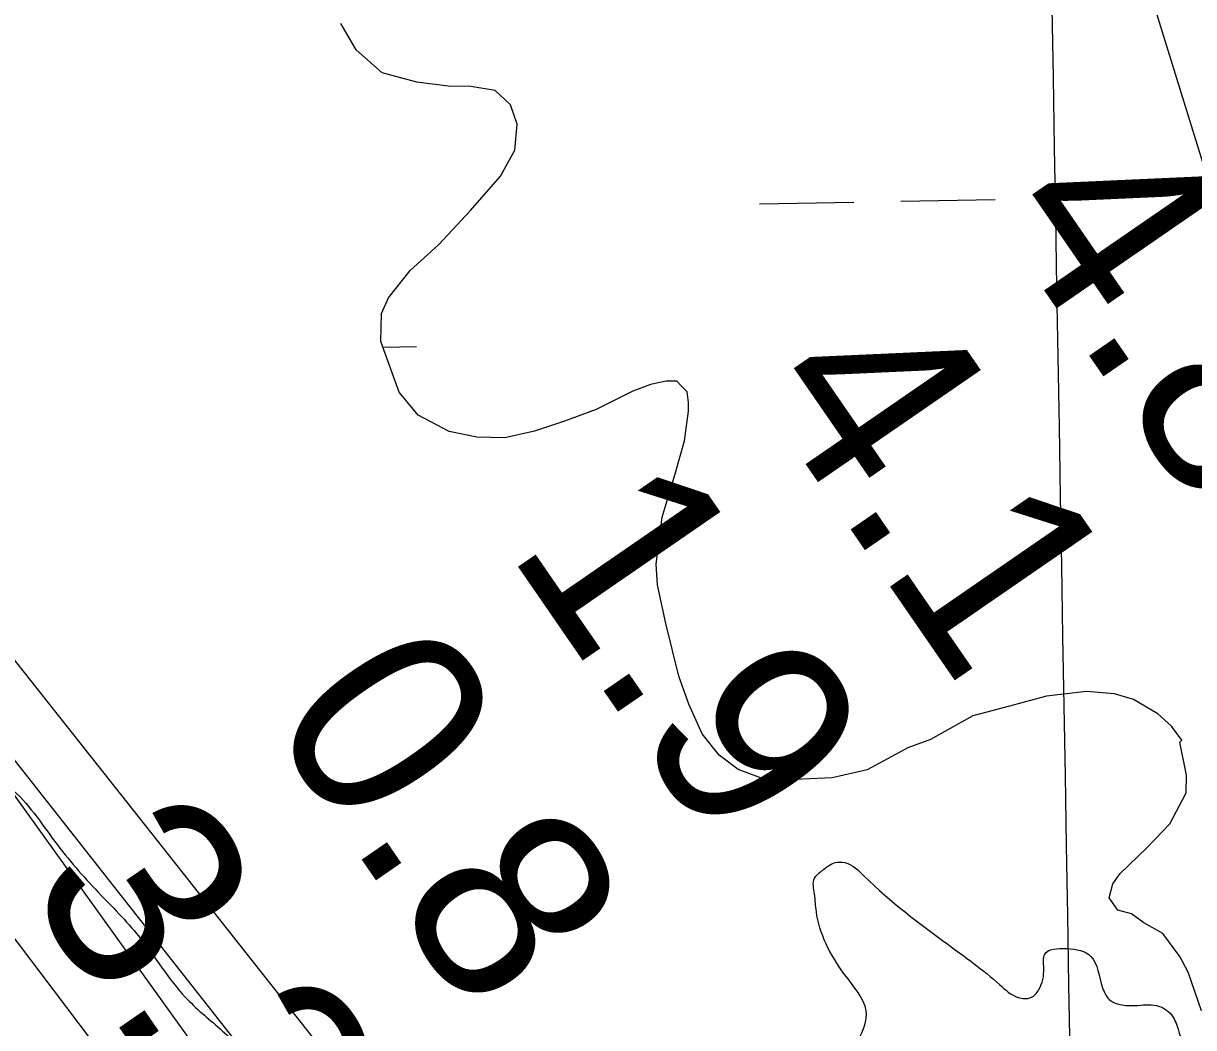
# Model space of a CAD drawing. Extents: x 3892998 to 3931244, y 278583 to 304547.
# Drawn here: x 3907276.5 to 3907673.2, y 299402.6 to 299743.1 of the extents above; entities that cross this region are included whole.
import ezdxf

# ---------------------------------------------------------------- set-up
doc = ezdxf.new("R2010")
doc.units = 0
for name, color, linetype in [('V-GRID-MAJR', 7, 'Continuous'), ('V-RIVR-EDGE', 7, 'Continuous'), ('V-RIVR-JETY', 7, 'Continuous'), ('V-RIVR-RANG', 7, 'Continuous'), ('V-TOPO-MINR', 7, 'Continuous'), ('V-TOPO-WATR', 7, 'Continuous'), ('V-WETL-SWMP', 7, 'Continuous')]:
    doc.layers.add(name, color=color, linetype=linetype)

msp = doc.modelspace()

# ---------------------------------------------------------------- linework, layer by layer
at = {"layer": 'V-GRID-MAJR'}
msp.add_spline([(3907892.171, 284199.19), (3907788.208, 290256.049), (3907684.191, 296315.993), (3907580.176, 302375.93), (3907580.123, 302379.01900000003)], degree=3, dxfattribs=at)
at = {"layer": 'V-RIVR-EDGE'}
msp.add_spline([(3905881.273634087, 301307.9157032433), (3905886.578547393, 301301.5844102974), (3905888.5737484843, 301301.57947673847), (3905898.222976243, 301303.8833658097), (3905910.2089834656, 301309.8393677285), (3905913.540896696, 301312.4914132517), (3905913.548297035, 301315.4842148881), (3905908.901050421, 301318.8210616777), (3905896.276288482, 301323.5077767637), (3905888.967951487, 301326.51866811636), (3905887.3176178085, 301331.51078214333), (3905887.0007072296, 301337.8297411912), (3905889.6749537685, 301343.47623287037), (3905890.0157098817, 301346.80074576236), (3905889.696332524, 301352.12210426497), (3905879.112818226, 301375.4257626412), (3905875.4911289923, 301390.0662821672), (3905875.5190858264, 301401.3724216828), (3905877.546355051, 301414.33629521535), (3905879.655027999, 301460.2209867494), (3905876.4078075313, 301491.81989328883), (3905869.8130508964, 301514.44861751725), (3905857.9068028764, 301540.7483665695), (3905843.6563750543, 301560.4032011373), (3905808.5007378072, 301598.0666478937), (3905805.523559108, 301604.3921850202), (3905804.8782263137, 301612.37463390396), (3905806.233028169, 301622.3473503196), (3905808.5681631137, 301625.3343961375), (3905812.2276763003, 301625.9904183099), (3905814.8640988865, 301616.34036829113), (3905817.504632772, 301608.3529858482), (3905823.1420795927, 301602.02087064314), (3905832.0982834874, 301593.02026471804), (3905838.407375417, 301589.34677311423), (3905843.7106442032, 301582.3504131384), (3905850.3350021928, 301571.69289545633), (3905856.6416273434, 301567.0218033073), (3905862.9490747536, 301562.68324467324), (3905868.579943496, 301553.6908613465), (3905884.459326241, 301520.3980413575), (3905896.3762636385, 301498.4212280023), (3905907.3030008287, 301479.439683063), (3905910.6209356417, 301476.4386588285), (3905915.609760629, 301476.75885844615), (3905917.6164733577, 301481.4093940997), (3905924.2794775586, 301486.3809516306), (3905932.596926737, 301488.02306271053), (3905943.237176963, 301487.6642168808), (3905957.532006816, 301485.96619213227), (3905972.1552588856, 301482.60467754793), (3905980.4431067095, 301472.2755820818), (3905990.409245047, 301468.260512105), (3905996.3948483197, 301468.24571142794), (3906003.3714740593, 301465.56817585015), (3906007.6870094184, 301462.5646848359), (3906014.3171232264, 301454.2349017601), (3906022.935037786, 301442.90738348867), (3906035.5310206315, 301426.5819953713), (3906045.1366686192, 301411.26160813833), (3906050.4103360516, 301392.29404161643), (3906054.7061371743, 301381.309746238), (3906063.9825406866, 301367.3203153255), (3906071.584764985, 301348.67952649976), (3906074.5216529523, 301326.0598471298), (3906074.799917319, 301304.1118128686), (3906070.716599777, 301266.54539277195), (3906064.346660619, 301245.61140425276), (3906056.65152096, 301226.6759058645), (3906051.974672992, 301218.04154610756), (3906040.322021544, 301212.4172554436), (3906020.33876476, 301199.830317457), (3906010.0228254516, 301196.86300587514), (3905995.071151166, 301201.8880102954), (3905980.139211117, 301214.89381907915), (3905968.866784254, 301228.5556500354), (3905965.2154936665, 301231.22496301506), (3905961.2250914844, 301231.234830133), (3905958.890778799, 301228.5803178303), (3905956.8561092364, 301212.6236426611), (3905957.173019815, 301206.30468361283), (3905962.1388215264, 301197.3139448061), (3905976.3933606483, 301179.3217778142), (3905986.003942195, 301165.9965916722), (3906010.86172985, 301132.68157066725), (3906025.1179134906, 301115.35447070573), (3906036.0586290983, 301102.0259955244), (3906046.340855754, 301091.3594329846), (3906051.9667909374, 301080.37184856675), (3906078.4683341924, 301039.4044454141), (3906101.6757881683, 301011.0815384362), (3906120.23928457, 300987.4256123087), (3906133.8230008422, 300967.1073552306), (3906158.0231218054, 300936.7867803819), (3906167.9777485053, 300928.11624119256), (3906173.633285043, 300929.09986332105), (3906177.9570429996, 300929.42170745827), (3906179.610665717, 300925.7597274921), (3906179.927576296, 300919.4407684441), (3906179.9111310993, 300912.7900981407), (3906183.216732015, 300904.80107117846), (3906191.1646459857, 300891.4799963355), (3906198.779204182, 300877.8272102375), (3906214.6947663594, 300859.1658649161), (3906230.9329949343, 300836.5132951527), (3906271.0363441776, 300782.5433722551), (3906292.5729079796, 300750.8992414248), (3906302.8551346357, 300740.23267888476), (3906314.4526946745, 300723.5772240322), (3906333.6796135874, 300699.25458635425), (3906348.5951084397, 300679.5981072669), (3906352.90406572, 300673.9343481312), (3906364.1986935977, 300669.2509220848), (3906370.5143636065, 300668.23769860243), (3906374.8266099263, 300663.9040735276), (3906376.8086548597, 300658.5786037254), (3906375.7888532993, 300649.60266559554), (3906375.7781639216, 300645.2797298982), (3906384.7245006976, 300632.28872179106), (3906391.362014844, 300626.9517403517), (3906396.6677504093, 300620.9529809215), (3906411.9018003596, 300595.64260981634), (3906425.492916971, 300578.3171543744), (3906447.038525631, 300550.33089221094), (3906467.5865337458, 300522.34709682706), (3906495.7597894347, 300485.0334510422), (3906524.2705121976, 300449.7141840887), (3906543.8209197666, 300421.7328554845), (3906555.4250578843, 300407.73766875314), (3906556.7543696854, 300407.40184619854), (3906561.0797721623, 300408.3887573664), (3906566.7303751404, 300407.3771784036), (3906579.690959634, 300404.0197751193), (3906585.3506074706, 300406.6660648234), (3906595.0319033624, 300421.9387609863), (3906595.04259274, 300426.2616966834), (3906595.0475262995, 300428.2568977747), (3906592.726369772, 300430.92292171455), (3906586.4082329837, 300430.9385446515), (3906579.421740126, 300429.6256780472), (3906574.1110710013, 300433.62923638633), (3906560.551200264, 300463.59096540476), (3906551.9530199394, 300482.8992880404), (3906551.9653538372, 300487.8872907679), (3906556.294867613, 300490.53686951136), (3906560.9577371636, 300493.5181595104), (3906566.628896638, 300500.8199184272), (3906570.958410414, 300503.4694971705), (3906580.2644152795, 300501.4512728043), (3906592.237266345, 300502.08673848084), (3906600.560471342, 300506.056584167), (3906601.900472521, 300510.04369730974), (3906603.8973181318, 300510.703830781), (3906608.221076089, 300511.0256749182), (3906612.88230112, 300513.34189788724), (3906615.5499695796, 300516.32812144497), (3906625.5383089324, 300521.29145637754), (3906651.4866124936, 300525.5502558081), (3906696.726793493, 300531.75656525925), (3906737.979861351, 300539.30287588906), (3906749.293401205, 300542.26772069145), (3906752.286202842, 300542.2603203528), (3906754.270714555, 300537.93245109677), (3906758.256183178, 300535.92738288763), (3906765.5727427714, 300536.2418266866), (3906783.2109974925, 300541.8513166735), (3906807.5032115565, 300548.7744955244), (3906827.477423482, 300557.7035648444), (3906859.125665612, 300580.9027962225), (3906870.443316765, 300585.53030860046), (3906879.08918816, 300585.5089298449), (3906888.392726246, 300582.4931049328), (3906895.3578403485, 300575.16010014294), (3906896.6739959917, 300569.50374134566), (3906896.328306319, 300564.18402736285), (3906893.6581710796, 300560.20020325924), (3906889.321256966, 300554.55782287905), (3906846.666518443, 300518.084385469), (3906817.007721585, 300492.55248592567), (3906808.333071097, 300480.9351916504), (3906801.6338874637, 300461.33215945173), (3906800.591062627, 300443.0452828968), (3906798.573660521, 300434.0718115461), (3906792.5683230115, 300426.1058078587), (3906784.5768292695, 300421.80260639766), (3906768.927197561, 300413.5279147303), (3906761.2616592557, 300406.5636228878), (3906742.918046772, 300384.6616351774), (3906738.5778436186, 300377.6891207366), (3906738.5720878, 300375.3613861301), (3906749.202470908, 300371.0121381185), (3906761.504566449, 300370.31664747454), (3906768.1461918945, 300366.6423336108), (3906767.80790256, 300364.3154212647), (3906763.1507888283, 300363.66186587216), (3906744.851578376, 300359.71668798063), (3906735.5348841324, 300357.4119766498), (3906729.85796884, 300347.7824831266), (3906729.1723453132, 300339.4707897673), (3906724.5144093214, 300338.4847008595), (3906711.215535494, 300339.515191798), (3906700.2295955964, 300334.5543236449), (3906684.5791416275, 300325.9470984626), (3906667.5919755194, 300314.68289419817), (3906660.599726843, 300311.0422929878), (3906654.6116567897, 300310.059493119), (3906650.627832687, 300312.7296283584), (3906649.9726327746, 300316.72167506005), (3906646.3270980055, 300321.7187226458), (3906637.37500541, 300332.3819961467), (3906633.0775597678, 300342.7012244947), (3906632.760649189, 300349.02018354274), (3906635.7633179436, 300353.00318538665), (3906641.1068774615, 300362.300967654), (3906641.119211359, 300367.2889703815), (3906638.469632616, 300371.6184841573), (3906631.491362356, 300373.63095270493), (3906624.1731582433, 300372.65144187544), (3906620.1770002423, 300370.33357438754), (3906617.4986424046, 300363.0244151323), (3906616.1471295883, 300354.3818327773), (3906616.117528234, 300342.41062623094), (3906616.760394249, 300333.430576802), (3906620.4009954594, 300326.4383281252), (3906627.356242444, 300315.1149211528), (3906639.622980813, 300300.12048935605), (3906651.2295857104, 300287.12290317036), (3906659.192300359, 300279.78743160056), (3906664.8264581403, 300272.1251823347), (3906672.441838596, 300258.8049297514), (3906679.4020191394, 300249.4767238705), (3906692.337113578, 300235.81078161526), (3906700.2965391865, 300227.1451759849), (3906712.2266327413, 300210.4888988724), (3906717.188323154, 300199.83549248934), (3906724.4917265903, 300194.8294000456), (3906728.1430171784, 300192.16008706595), (3906738.4170212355, 300178.1681893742), (3906748.6836249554, 300161.18349004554), (3906782.819460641, 300114.5441051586), (3906815.968385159, 300072.2301227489), (3906844.1399963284, 300034.2514099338), (3906875.6352981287, 299995.5994074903), (3906887.567036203, 299979.608197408), (3906925.694918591, 299933.6240124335), (3906951.2218845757, 299901.9700144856), (3906975.422005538, 299871.64943963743), (3907000.9481492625, 299839.66290817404), (3907037.0865863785, 299796.0113913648), (3907068.5835326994, 299758.02445595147), (3907070.238799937, 299755.02754301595), (3907069.564688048, 299751.37131886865), (3907069.5572877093, 299748.3785172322), (3907074.5272007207, 299741.0504460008), (3907088.7825621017, 299723.39081252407), (3907106.3558582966, 299702.73015481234), (3907131.545357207, 299669.08177803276), (3907153.0926103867, 299641.76058289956), (3907174.9699303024, 299613.44096496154), (3907195.5204051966, 299586.45477012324), (3907213.4130787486, 299560.4727539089), (3907232.9717089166, 299535.8167604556), (3907245.8903581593, 299515.500147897), (3907253.850606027, 299507.16707578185), (3907259.818119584, 299499.8365377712), (3907264.4489210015, 299489.84902067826), (3907270.754723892, 299484.84539501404), (3907286.339397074, 299466.849938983), (3907300.9281142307, 299449.5220167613), (3907314.8575201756, 299434.52347366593), (3907332.7575940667, 299411.5342590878), (3907344.7024882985, 299400.8635852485), (3907355.646492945, 299388.8652441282), (3907368.5692534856, 299370.21129914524), (3907378.839968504, 299354.8892673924), (3907384.4700149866, 299345.56435055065), (3907395.7490199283, 299334.5627877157), (3907412.991427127, 299314.5680192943), (3907424.93056554, 299301.5696108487), (3907432.547590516, 299288.91442529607), (3907439.1735930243, 299278.9219746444), (3907449.449241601, 299265.59514398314), (3907461.0583132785, 299253.5951583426), (3907476.3129197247, 299236.59812511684), (3907491.889370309, 299215.27733393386), (3907503.4762409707, 299194.2989433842), (3907522.697404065, 299167.64857109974), (3907526.6787613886, 299163.980835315), (3907535.9831217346, 299161.29754391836), (3907552.6032194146, 299158.59616280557), (3907562.2475136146, 299158.9048507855), (3907568.906406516, 299162.2137407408), (3907577.579412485, 299173.1659679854), (3907582.922972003, 299182.4637502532), (3907598.922404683, 299197.7208234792), (3907617.9146390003, 299212.9704963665), (3907638.5580292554, 299223.5605887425), (3907646.5561010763, 299230.52405832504), (3907649.564525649, 299236.83479477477), (3907650.579393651, 299243.8155318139), (3907650.5884385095, 299247.473400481), (3907648.9331712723, 299250.4703134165), (3907646.2745476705, 299251.1419585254), (3907620.966643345, 299236.90550912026), (3907584.663754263, 299214.0503228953), (3907582.3327306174, 299212.72594465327), (3907580.674174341, 299214.3927235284), (3907576.0844859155, 299241.00691637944), (3907572.838909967, 299273.27088994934), (3907562.960753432, 299312.8670460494), (3907555.7165527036, 299341.8155515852), (3907551.7672635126, 299358.4520944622), (3907551.4659758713, 299371.08919029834), (3907553.500645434, 299387.04586546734), (3907562.1991414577, 299408.3066316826), (3907554.913827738, 299420.6284614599), (3907545.3229804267, 299441.9344519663), (3907544.6727140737, 299447.9216997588), (3907544.6858702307, 299453.2422360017), (3907547.3527164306, 299455.8959260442), (3907551.6822302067, 299458.5455047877), (3907555.007565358, 299458.53728218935), (3907561.6467240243, 299453.86536778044), (3907589.8553368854, 299430.85066314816), (3907607.4459005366, 299417.173209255), (3907613.7533479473, 299412.83465062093), (3907618.076283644, 299412.82396124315), (3907620.743129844, 299415.4776512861), (3907622.4238871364, 299422.7892773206), (3907622.7679322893, 299427.44392427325), (3907630.0886031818, 299429.4210356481), (3907638.3953629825, 299426.74021103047), (3907642.3594528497, 299416.0892714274), (3907645.0090315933, 299411.7597576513), (3907648.3310777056, 299410.4214009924), (3907653.3182581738, 299410.07653357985), (3907660.6339955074, 299410.05844386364), (3907665.6145978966, 299407.0533083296), (3907667.929998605, 299402.05954978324), (3907673.199554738, 299381.4293156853), (3907677.473154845, 299361.4666153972), (3907683.090045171, 299346.82116231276), (3907682.0776439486, 299340.83802581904), (3907677.0657956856, 299331.20688777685), (3907676.382638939, 299323.8927949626), (3907677.686460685, 299313.24843343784), (3907684.3058851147, 299300.5957146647), (3907691.935243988, 299292.9285318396), (3907703.56733894, 299290.2394846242), (3907715.5459458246, 299293.20268490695), (3907722.5406612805, 299297.84088666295), (3907727.5566208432, 299309.13469228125), (3907733.566069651, 299318.76336354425), (3907743.2284535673, 299326.3877888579), (3907763.555755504, 299343.62937379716), (3907798.211599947, 299372.8068081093), (3907809.211518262, 299383.42074602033), (3907811.554053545, 299389.4005934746), (3907814.5682339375, 299398.03906453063), (3907819.901104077, 299403.0139111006), (3907830.5528659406, 299407.31053448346), (3907848.187831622, 299411.5898904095), (3907857.506170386, 299414.55966877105), (3907861.839795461, 299418.8719150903), (3907863.5180859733, 299425.18594057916), (3907871.1885578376, 299434.1454335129), (3907885.173877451, 299441.75916944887), (3907890.517436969, 299451.0569517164), (3907896.1894187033, 299458.691244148), (3907906.175291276, 299462.6569785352), (3907915.1536961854, 299462.63477751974), (3907930.1029036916, 299456.6121725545), (3907950.017912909, 299441.59882878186), (3907965.9252524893, 299419.6121483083), (3907972.5479659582, 299408.289563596), (3907971.861520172, 299399.64533672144), (3907968.189673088, 299394.0013118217), (3907945.8449690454, 299367.78625553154), (3907916.183705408, 299341.2567554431), (3907897.8713387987, 299331.99104130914), (3907883.214374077, 299321.7186817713), (3907871.2160329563, 299310.7746771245), (3907864.8765174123, 299302.1444286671), (3907861.1906919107, 299290.8473340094), (3907858.1304649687, 299263.5869861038), (3907856.102373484, 299250.290579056), (3907851.4271700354, 299242.32128632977), (3907848.099368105, 299241.3319083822), (3907840.79103111, 299244.3427997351), (3907833.8094718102, 299245.0251342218), (3907825.822089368, 299242.38460033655), (3907812.5100593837, 299238.09455503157), (3907797.5254947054, 299229.81821884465), (3907785.1937978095, 299218.54250294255), (3907776.851680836, 299206.92438640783), (3907774.83510099, 299198.28344857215), (3907773.1304981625, 299181.32835059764), (3907772.1041185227, 299169.692144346), (3907764.7563130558, 299156.741426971), (3907752.753038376, 299143.80222123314), (3907739.7595634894, 299133.85828391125), (3907727.7784898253, 299129.89748308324), (3907719.450351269, 299123.93243630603), (3907711.7881020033, 299118.2982785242), (3907703.116740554, 299108.0111183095), (3907697.44558108, 299100.7093593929), (3907690.781754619, 299095.4052683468), (3907679.473970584, 299094.76815815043), (3907667.486318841, 299088.14708920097), (3907656.830445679, 299082.1877982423), (3907651.481952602, 299070.89481488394), (3907647.7969493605, 299059.9302537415), (3907648.4291259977, 299046.627268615), (3907651.059792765, 299034.6494839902), (3907657.3606620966, 299027.65065723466), (3907657.6668832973, 299017.00876248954), (3907661.2959728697, 299005.36104460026), (3907662.947128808, 299000.70146408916), (3907670.5822435, 298995.3620158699), (3907676.8946244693, 298993.0186583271), (3907682.529604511, 298985.68894257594), (3907684.500960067, 298976.0405370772), (3907694.100029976, 298958.0598817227), (3907712.677504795, 298940.05702535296), (3907730.929846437, 298925.0477928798), (3907743.5430967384, 298915.7056085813), (3907752.15607774, 298902.38288921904), (3907753.7726987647, 298883.7569010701), (3907755.742409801, 298873.44342854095), (3907759.6958102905, 298858.4695532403), (3907765.661679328, 298850.4739481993), (3907775.614661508, 298841.13834197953), (3907776.930817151, 298835.4819831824), (3907775.9241717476, 298831.826581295), (3907777.9062166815, 298826.50111149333), (3907785.193174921, 298814.84434874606), (3907821.644411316, 298763.211205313), (3907835.905528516, 298747.8793064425), (3907843.5406432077, 298742.5398582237), (3907845.5218658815, 298736.8818549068), (3907845.17124265, 298729.56693983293), (3907849.4579989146, 298714.92477578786), (3907860.3830915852, 298695.27816381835), (3907872.9807189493, 298679.6178427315), (3907888.545657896, 298653.64158233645), (3907898.1529504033, 298638.9862621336)], degree=3, dxfattribs=at)
at = {"layer": 'V-RIVR-JETY'}
for points in [[(3907562.5280420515, 299164.21876460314), (3907648.785372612, 299235.1723752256), (3907651.567867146, 299242.1286115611), (3907651.567867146, 299246.3023533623), (3907646.002878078, 299247.6936006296), (3907636.2641472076, 299244.9111060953), (3907559.7455475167, 299185.0874736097), (3907558.3543002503, 299183.6962263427), (3907540.2680857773, 299186.4787208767), (3907533.3118494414, 299194.82620447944), (3907522.181871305, 299210.12992441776), (3907452.61950795, 299300.5609967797), (3907321.842264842, 299466.1194215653), (3907227.9330743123, 299584.72325108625), (3907216.803096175, 299609.7657018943), (3907208.455612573, 299620.89568003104), (3907202.890623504, 299629.2431636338), (3907183.4131617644, 299648.7206253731), (3907175.0656781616, 299665.4155925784), (3907161.153205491, 299690.45804338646), (3907133.3282601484, 299721.06548326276), (3907111.068303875, 299746.1079340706)], [(3907077.678369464, 299743.32543953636), (3907247.4105360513, 299526.29086586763), (3907411.5777135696, 299317.6037758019), (3907542.354956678, 299147.8716092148)]]:
    msp.add_lwpolyline(points, dxfattribs=at)
at = {"layer": 'V-TOPO-MINR'}
for points in [[(3908896.7869557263, 297685.6218263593), (3908849.581511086, 297712.0138423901), (3908626.8668772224, 297917.51181782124), (3908435.7698070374, 298164.9720769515), (3908346.5611536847, 298302.65085260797), (3908229.0263821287, 298457.13901892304), (3907918.3823516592, 298778.26443172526), (3907908.722446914, 298791.49425795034), (3907899.428194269, 298804.96566374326), (3907890.6824197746, 298818.7994388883), (3907882.3022973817, 298832.8747936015), (3907807.9056812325, 298963.7455324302), (3907797.376199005, 298984.33758540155), (3907788.1091362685, 299005.4193408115), (3907780.7357027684, 299027.23564987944), (3907774.6246887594, 299049.541661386), (3907773.7601895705, 299053.351008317), (3907770.1862764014, 299074.1796562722), (3907718.947761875, 299558.2617538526), (3907597.56, 299950.61)], [(3907681.3203181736, 298879.5321903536), (3907626.4009302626, 298954.2746923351), (3907571.485738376, 299029.0202768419), (3907516.576840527, 299103.77048513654), (3907461.672138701, 299178.5237759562), (3907351.6005906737, 299328.40049517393), (3907334.464462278, 299351.62655346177), (3907317.260632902, 299374.8021247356), (3907299.9552520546, 299397.90196548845), (3907282.5821702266, 299420.9513192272), (3907188.8607100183, 299544.7281496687), (3907144.046626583, 299601.66410739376), (3907097.8618717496, 299657.4207194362), (3907049.6211098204, 299711.4083129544), (3907000.0096764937, 299764.2165607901)]]:
    msp.add_lwpolyline(points, dxfattribs=at)
at = {"layer": 'V-TOPO-WATR'}
msp.add_lwpolyline([(3907775.8867904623, 298799.1304599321), (3907485.494793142, 299190.6964462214), (3907460.98183204, 299223.8203859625), (3907436.513987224, 299256.97754760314), (3907412.113816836, 299290.18454209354), (3907387.758762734, 299323.4247584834), (3907348.4894871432, 299377.1349696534), (3907343.811523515, 299383.5512370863), (3907339.145046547, 299389.9758243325), (3907334.495799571, 299396.41289129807), (3907329.8580392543, 299402.8582780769), (3907024.845499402, 299827.9534054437)], dxfattribs=at)
at = {"layer": 'V-WETL-SWMP'}
for p, q in [((3907389.356, 299734.1339999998), (3907384.187, 299743.08899999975)), ((3907398.091, 299726.3), (3907389.356, 299734.134)), ((3907409.861, 299723.145), (3907398.091, 299726.3)), ((3907420.48, 299721.782), (3907409.861, 299723.145)), ((3907428.163, 299721.65199999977), (3907420.48, 299721.7819999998)), ((3907436.418, 299720.33), (3907428.163, 299721.65199999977)), ((3907441.657, 299715.512), (3907436.418, 299720.33)), ((3907443.9110000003, 299708.96999999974), (3907441.657, 299715.512)), ((3907443.17, 299700.115), (3907443.9110000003, 299708.96999999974)), ((3907438.291, 299691.33), (3907443.17, 299700.115)), ((3907428.043, 299679.67899999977), (3907438.291, 299691.33)), ((3907526.0003356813, 299681.9462962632), (3907557.9955424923, 299682.50013840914)), ((3907573.993145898, 299682.7770594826), (3907605.988352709, 299683.33090162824)), ((3907621.9859561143, 299683.60782270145), (3907653.9811629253, 299684.16166484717)), ((3907417.205, 299668.03899999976), (3907428.043, 299679.67899999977)), ((3907407.598, 299659.33400000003), (3907417.205, 299668.03899999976)), ((3907400.345, 299649.99700000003), (3907407.598, 299659.33400000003)), ((3907397.8910000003, 299644.718), (3907400.345, 299649.99700000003)), ((3907397.731, 299635.262), (3907397.8910000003, 299644.718)), ((3907403.9420000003, 299618.012), (3907397.731, 299635.262)), ((3907398.437002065, 299633.30119890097), (3907409.757460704, 299633.49715785)), ((3907489.12, 299620.707), (3907483.17, 299618.443)), ((3907494.4590000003, 299621.799), (3907489.12, 299620.707)), ((3907498.005, 299621.739), (3907494.4590000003, 299621.799)), ((3907499.748, 299619.93599999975), (3907498.005, 299621.739)), ((3907501.492, 299618.132), (3907499.748, 299619.93599999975)), ((3907410.313, 299610.218), (3907403.9420000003, 299618.012)), ((3907483.17, 299618.443), (3907470.648, 299612.152)), ((3907502.022, 299614.57599999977), (3907501.492, 299618.132)), ((3907470.648, 299612.152), (3907459.9390000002, 299608.1949999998)), ((3907500.62, 299601.594), (3907501.972, 299611.621)), ((3907501.972, 299611.621), (3907502.022, 299614.57599999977)), ((3907420.861, 299604.719), (3907410.313, 299610.218)), ((3907459.9390000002, 299608.1949999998), (3907449.832, 299604.819)), ((3907430.288, 299602.78500000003), (3907420.861, 299604.719)), ((3907449.832, 299604.819), (3907439.744, 299602.625)), ((3907439.744, 299602.625), (3907430.288, 299602.78500000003)), ((3907497.475, 299590.41399999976), (3907500.62, 299601.594)), ((3907493.0870000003, 299575.70899999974), (3907497.475, 299590.41399999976)), ((3907491.044, 299559.781), (3907493.0870000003, 299575.70899999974)), ((3907491.514, 299552.6779999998), (3907491.044, 299559.781)), ((3907494.2490000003, 299539.626), (3907491.514, 299552.6779999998)), ((3907498.677, 299521.815), (3907494.2490000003, 299539.626)), ((3907502.063, 299512.298), (3907498.677, 299521.815)), ((3907636.9280000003, 299516.516), (3907623.304, 299514.973)), ((3907646.3740000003, 299515.765), (3907636.9280000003, 299516.516)), ((3907506.6210000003, 299502.17100000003), (3907502.063, 299512.298)), ((3907623.304, 299514.97299999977), (3907610.832, 299511.638)), ((3907652.846, 299513.88199999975), (3907646.3740000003, 299515.765)), ((3907661.04, 299509.013), (3907652.846, 299513.882)), ((3907598.361, 299508.302), (3907584.0360000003, 299500.26799999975)), ((3907610.832, 299511.638), (3907598.361, 299508.302)), ((3907665.698, 299504.79600000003), (3907661.04, 299509.013)), ((3907669.164, 299500.00800000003), (3907665.698, 299504.79600000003)), ((3907512.4110000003, 299494.97799999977), (3907506.6210000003, 299502.17100000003)), ((3907584.0360000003, 299500.26799999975), (3907576.302, 299497.443)), ((3907668.563, 299499.427), (3907669.164, 299500.00800000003)), ((3907576.302, 299497.443), (3907562.579, 299489.99)), ((3907670.737, 299488.157), (3907668.563, 299499.427)), ((3907518.832, 299490.14), (3907512.4110000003, 299494.97799999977)), ((3907528.8200000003, 299486.423), (3907518.832, 299490.1399999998)), ((3907562.579, 299489.99), (3907550.708, 299487.235)), ((3907670.637, 299482.24700000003), (3907670.737, 299488.157)), ((3907540.65, 299486.8139999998), (3907528.8200000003, 299486.423)), ((3907550.708, 299487.235), (3907540.65, 299486.814)), ((3907665.137, 299471.69800000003), (3907670.637, 299482.24700000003)), ((3907657.3140000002, 299463.55399999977), (3907665.137, 299471.69800000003)), ((3907648.298, 299454.839), (3907657.3140000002, 299463.55399999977)), ((3907645.8740000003, 299451.333), (3907648.298, 299454.839)), ((3907644.612, 299446.625), (3907645.8740000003, 299451.333)), ((3907647.497, 299442.43700000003), (3907644.612, 299446.625)), ((3907652.205, 299441.175), (3907647.497, 299442.43700000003)), ((3907656.292, 299438.15), (3907652.205, 299441.175)), ((3907662.733, 299434.494), (3907656.292, 299438.15)), ((3907668.5130000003, 299426.71), (3907662.733, 299434.494)), ((3907671.378, 299421.341), (3907668.5130000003, 299426.71)), ((3907675.886, 299408.25800000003), (3907671.378, 299421.341))]:
    msp.add_line(p, q, dxfattribs=at)

# ---------------------------------------------------------------- texts
at = {"layer": 'V-RIVR-RANG'}
for s, p in [('4.8', (3907604.867833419, 299678.1800139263)), ('4.1', (3907524.0201640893, 299619.2703654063)), ('1.9', (3907440.3271300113, 299564.4861970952)), ('0.8', (3907358.281833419, 299507.31401392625)), ('3.3', (3907276.085833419, 299450.3590139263))]:
    msp.add_text(s, height=67.00000000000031, rotation=304.5783257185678, dxfattribs=at).set_placement(p)

doc.saveas('drawing.dxf')
